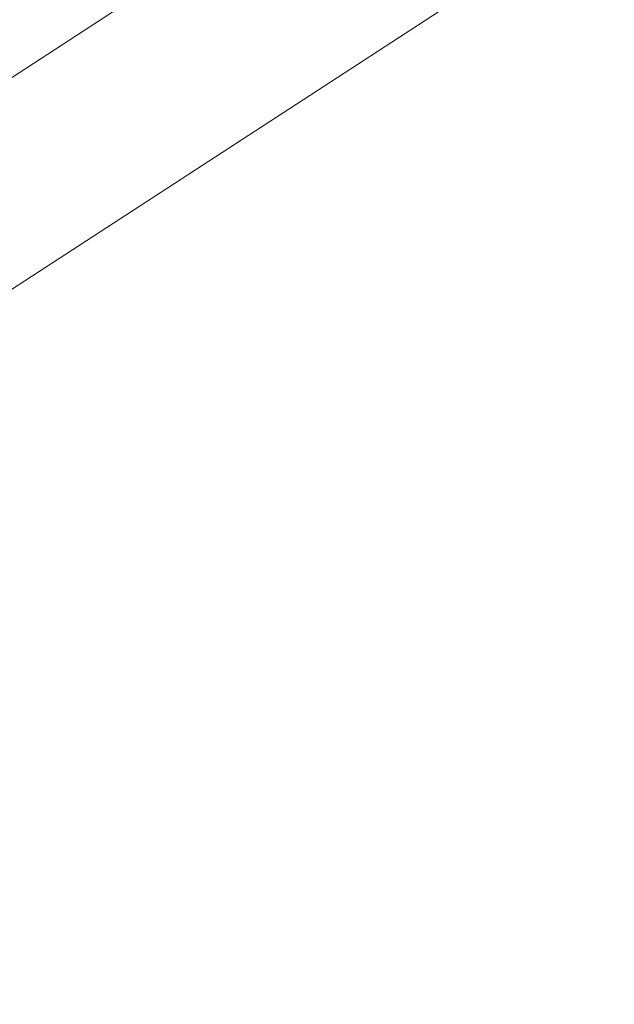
# Model space of a CAD drawing. Header units: metres. Extents: x 163628 to 167855, y 402678 to 405435.
# Tile 453 of 656: x 167388.1656 to 167388.2491, y 404859.5239 to 404859.6621. Entities that reach past the tile are written whole.
import ezdxf

# ---------------------------------------------------------------- set-up
doc = ezdxf.new("R2010")
doc.units = ezdxf.units.M
for name, color, linetype, lineweight in [('X-CA190022.004-UO-BGT_Ondergrond$0$GE_201_SHDHek_Lijn_GEM', 253, 'X-CA190022.004-UO-BGT_Ondergrond$0$Hekwerk', 9), ('X-CA190022.004-UO-BGT_Ondergrond$0$GE_401_OTDErf_Vlak_GEM', 253, 'Continuous', 9), ('X-CA190022.004-UO-BGT_Ondergrond$0$GE_479_BTDGroenvoorziening_grasenkruida_GEM', 253, 'Continuous', 9), ('X-CA190022.004-UO-DTM inmeting$0$B-WE-AL-AANPIJLING-T18', 246, 'Continuous', 0), ('X-CA190022.004-UO-KAD_Percelen$0$B-WE-KG-GRENS_PERCEEL-GV', 150, 'Continuous', 9)]:
    doc.layers.add(name, color=color, linetype=linetype, lineweight=lineweight)
doc.styles.add('X-CA190022.004-UO-DTM inmeting$0$NLCS-ISO', font='isocpeur.ttf', dxfattribs={"height": 2.5})
doc.linetypes.add('X-CA190022.004-UO-BGT_Ondergrond$0$Hekwerk', pattern='A,5,-1.5,[2,dgnlstyle-Veghel.shx,S=0.007937,R=0,X=0,Y=0],-1.5', length=8)

msp = doc.modelspace()

# ---------------------------------------------------------------- linework, layer by layer
at = {"layer": 'X-CA190022.004-UO-BGT_Ondergrond$0$GE_201_SHDHek_Lijn_GEM'}
msp.add_line((167404.185, 404870.05), (167386.457, 404858.513), dxfattribs=at)
at = {"layer": 'X-CA190022.004-UO-BGT_Ondergrond$0$GE_401_OTDErf_Vlak_GEM', "flags": 128}
msp.add_lwpolyline([(167400.133, 404929.779), (167399.078, 404915.725), (167398.959, 404906.913), (167399.061, 404897.697), (167398.739, 404883.182), (167399.417, 404876.868), (167400.885, 404874.795), (167402.566, 404873.189), (167404.019, 404872.416), (167404.185, 404870.05), (167386.457, 404858.513), (167385.635, 404857.979), (167382.913, 404856.207), (167381.541, 404855.42), (167380.788, 404854.987), (167368.252, 404847.792)], dxfattribs=at)
at = {"layer": 'X-CA190022.004-UO-BGT_Ondergrond$0$GE_479_BTDGroenvoorziening_grasenkruida_GEM', "flags": 128}
msp.add_lwpolyline([(167398.04, 404863.177), (167388.203, 404857.52), (167387.316, 404857.01), (167386.457, 404858.513), (167404.185, 404870.05), (167404.019, 404872.416), (167404.15, 404872.347), (167405.442, 404871.835), (167408.223, 404871.146), (167411.392, 404872.393), (167413.819, 404874.138), (167415.221, 404876.379), (167415.156, 404880.274), (167414.836, 404885.141), (167414.618, 404889.075), (167414.781, 404894.281), (167415.895, 404899.11), (167418.121, 404903.623), (167421.793, 404909.346), (167425.691, 404914.648), (167430.241, 404920.627), (167433.288, 404926.385), (167435.746, 404932.159)], dxfattribs=at)
at = {"layer": 'X-CA190022.004-UO-KAD_Percelen$0$B-WE-KG-GRENS_PERCEEL-GV', "flags": 128}
msp.add_lwpolyline([(167404.164, 404870.058), (167402.938, 404884.378), (167402.376, 404891.512), (167401.896, 404898.663), (167369.951, 404883.844), (167373.073, 404877.13), (167382.833, 404856.187)], close=True, dxfattribs=at)
msp.add_lwpolyline([(167351.109, 404832.026), (167388.083, 404853.445), (167404.654, 404864.349), (167413.139, 404869.932), (167419.395, 404873.889), (167419.331, 404879.921), (167404.164, 404870.058), (167382.833, 404856.187), (167374.007, 404851.05), (167366.213, 404846.514)], dxfattribs=at)

# ---------------------------------------------------------------- texts
at = {"layer": 'X-CA190022.004-UO-DTM inmeting$0$B-WE-AL-AANPIJLING-T18', "linetype": 'ByBlock', "insert": (167386.90073, 404859.86259), "char_height": 0.18, "attachment_point": 5, "rotation": 27.1615, "style": 'X-CA190022.004-UO-DTM inmeting$0$NLCS-ISO'}
msp.add_mtext_dynamic_manual_height_columns('Beheersgrens: hekwerk, muur, haag etc..', width=6.0054575, gutter_width=12.201, heights=[0.234], dxfattribs=at)

doc.saveas('drawing.dxf')
